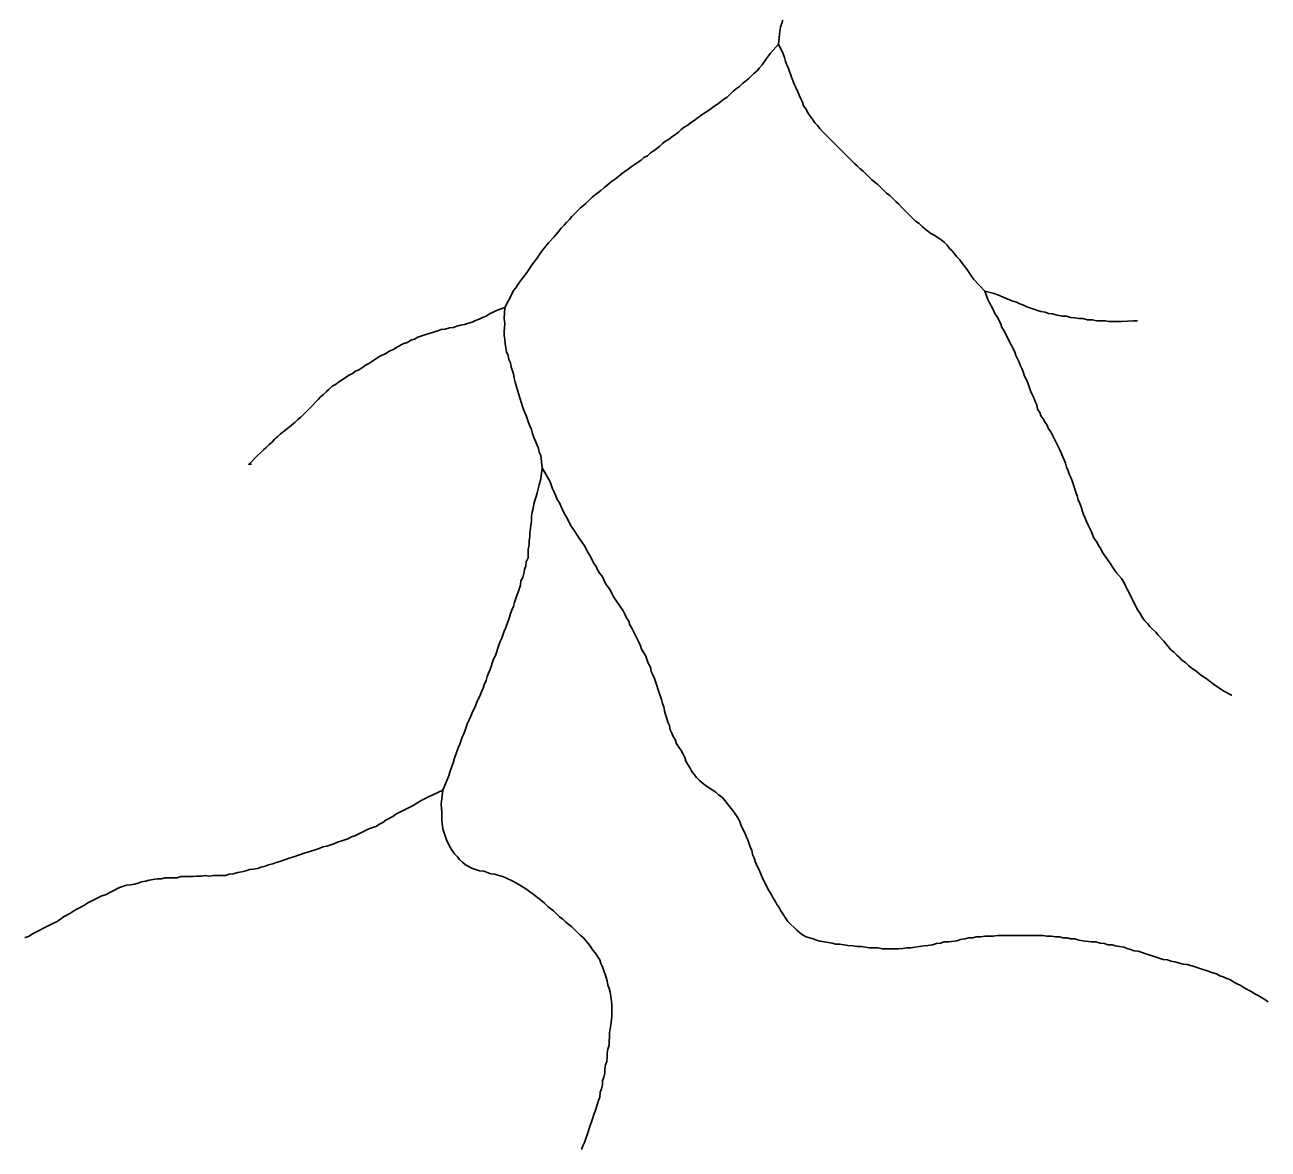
# Model space of a CAD drawing. Extents: x 652.3 to 678, y 7316.9 to 7344.9.
# Drawn here: x 658.871 to 660.568, y 7330.22 to 7331.754 of the extents above; entities that cross this region are included whole.
import ezdxf

# ---------------------------------------------------------------- set-up
doc = ezdxf.new("R2010")
doc.units = 0
doc.header["$LTSCALE"] = 0.032
doc.layers.add('7', color=7, linetype='Continuous', lineweight=25)

msp = doc.modelspace()

# ---------------------------------------------------------------- linework, layer by layer
at = {"layer": '7'}
for points in [[(659.9053, 7331.7606), (659.9021, 7331.751), (659.9013, 7331.7454), (659.8997, 7331.7279)], [(659.8997, 7331.7279), (659.8886, 7331.7152), (659.883, 7331.7081), (659.8774, 7331.6993), (659.8735, 7331.6953), (659.8703, 7331.6913), (659.8663, 7331.6882), (659.8584, 7331.6802), (659.8544, 7331.677), (659.8504, 7331.6738), (659.8464, 7331.6699), (659.8416, 7331.6667), (659.8377, 7331.6635), (659.8297, 7331.6555), (659.8249, 7331.6524), (659.8202, 7331.6492), (659.8162, 7331.646), (659.8114, 7331.6428), (659.8074, 7331.6396), (659.8027, 7331.6364), (659.7979, 7331.6333), (659.7931, 7331.6301), (659.7883, 7331.6269), (659.7844, 7331.6237), (659.7796, 7331.6205), (659.7756, 7331.6173), (659.7708, 7331.6142), (659.7668, 7331.611), (659.7629, 7331.6078), (659.7589, 7331.6046), (659.7541, 7331.6014), (659.7501, 7331.5982), (659.7454, 7331.5951), (659.7414, 7331.5919), (659.7374, 7331.5887), (659.7334, 7331.5855), (659.7295, 7331.5823), (659.7247, 7331.5792), (659.7207, 7331.5752), (659.7159, 7331.5728), (659.7119, 7331.5696), (659.7072, 7331.5664), (659.7024, 7331.5632), (659.6984, 7331.5601), (659.6944, 7331.5569), (659.6897, 7331.5537), (659.6849, 7331.5505), (659.6809, 7331.5473), (659.6769, 7331.5441), (659.673, 7331.541), (659.669, 7331.5378), (659.665, 7331.5346), (659.661, 7331.5314), (659.657, 7331.5282), (659.6531, 7331.525), (659.6491, 7331.5219), (659.6451, 7331.5187), (659.6411, 7331.5147), (659.6372, 7331.5107), (659.6332, 7331.5075), (659.6292, 7331.5044), (659.6173, 7331.4924), (659.6141, 7331.4884), (659.6101, 7331.4845), (659.6069, 7331.4805), (659.6029, 7331.4765), (659.5998, 7331.4725), (659.5934, 7331.4646), (659.5854, 7331.4566), (659.5759, 7331.4447), (659.5695, 7331.4351), (659.5632, 7331.4272), (659.5568, 7331.4176), (659.5536, 7331.4129), (659.5504, 7331.4089), (659.5472, 7331.4049), (659.5441, 7331.4001), (659.5409, 7331.3953), (659.5377, 7331.3914), (659.5353, 7331.3866), (659.5258, 7331.3683)], [(659.8997, 7331.7279), (659.9061, 7331.7144), (659.9077, 7331.7096), (659.9093, 7331.7041), (659.9109, 7331.6993), (659.9133, 7331.6945), (659.9172, 7331.6826), (659.9212, 7331.6722), (659.9236, 7331.6675), (659.926, 7331.6627), (659.9276, 7331.6579), (659.93, 7331.6531), (659.9324, 7331.6484), (659.9339, 7331.6436), (659.9371, 7331.6388), (659.9395, 7331.6341), (659.9427, 7331.6293), (659.9459, 7331.6253), (659.9491, 7331.6205), (659.953, 7331.6165), (659.9562, 7331.6126), (659.9594, 7331.6086), (659.9833, 7331.5847), (659.9873, 7331.5807), (660.0032, 7331.5648), (660.0071, 7331.5616), (660.0111, 7331.5577), (660.0151, 7331.5545), (660.0231, 7331.5465), (660.027, 7331.5425), (660.031, 7331.5394), (660.035, 7331.5362), (660.0469, 7331.5242), (660.0517, 7331.5211), (660.0557, 7331.5171), (660.0597, 7331.5131), (660.0636, 7331.5099), (660.0668, 7331.5059), (660.0708, 7331.502), (660.0748, 7331.498), (660.0867, 7331.4861), (660.0915, 7331.4829), (660.0955, 7331.4789), (660.0994, 7331.4757), (660.1034, 7331.4725), (660.1074, 7331.4693), (660.1122, 7331.467), (660.117, 7331.4638), (660.1217, 7331.4606), (660.1257, 7331.4574), (660.1297, 7331.4534), (660.1329, 7331.4487), (660.1368, 7331.4455), (660.1432, 7331.4375), (660.1472, 7331.4335), (660.1504, 7331.4288), (660.1567, 7331.4208), (660.1631, 7331.4113), (660.1663, 7331.4065), (660.1814, 7331.3906)], [(660.1814, 7331.3906), (660.1941, 7331.3874), (660.1989, 7331.3858), (660.2061, 7331.3826), (660.2148, 7331.3786), (660.2196, 7331.377), (660.2244, 7331.3755), (660.2291, 7331.3731), (660.2339, 7331.3715), (660.2387, 7331.3691), (660.2482, 7331.3659), (660.253, 7331.3643), (660.2578, 7331.3627), (660.2634, 7331.3619), (660.2681, 7331.3603), (660.2737, 7331.3595), (660.2801, 7331.3579), (660.2872, 7331.3564), (660.2928, 7331.3564), (660.2984, 7331.3548), (660.3039, 7331.354), (660.3095, 7331.3532), (660.3151, 7331.3532), (660.3214, 7331.3516), (660.3278, 7331.3516), (660.3342, 7331.35), (660.3453, 7331.35), (660.3509, 7331.3492), (660.3676, 7331.3492), (660.3843, 7331.35), (660.3891, 7331.3502), (660.3895, 7331.3502)], [(660.1814, 7331.3906), (660.1854, 7331.3794), (660.1878, 7331.3747), (660.1917, 7331.3675), (660.1949, 7331.3603), (660.1981, 7331.3556)], [(659.5258, 7331.3683), (659.5146, 7331.3643), (659.5098, 7331.3619), (659.5051, 7331.3595), (659.5003, 7331.3564), (659.4955, 7331.3548), (659.4907, 7331.3524), (659.486, 7331.3508), (659.4812, 7331.3484), (659.4764, 7331.3468), (659.4709, 7331.3452), (659.4653, 7331.3444), (659.4605, 7331.3428), (659.4557, 7331.3412), (659.4502, 7331.3404), (659.4446, 7331.3389), (659.439, 7331.3381), (659.4343, 7331.3365), (659.4239, 7331.3333), (659.4167, 7331.3309), (659.4072, 7331.3277), (659.4024, 7331.3253), (659.3976, 7331.3237), (659.3929, 7331.3206), (659.3881, 7331.319), (659.3786, 7331.3142), (659.3738, 7331.311), (659.369, 7331.3094), (659.3642, 7331.3062), (659.3547, 7331.3015), (659.3499, 7331.2983), (659.3451, 7331.2951), (659.3404, 7331.2919), (659.3356, 7331.2895), (659.3316, 7331.2863), (659.3268, 7331.2832), (659.3221, 7331.2816), (659.3181, 7331.2784), (659.3133, 7331.276), (659.3085, 7331.2728), (659.3038, 7331.2696), (659.299, 7331.2664), (659.295, 7331.2633), (659.2902, 7331.2609), (659.2863, 7331.2569), (659.2823, 7331.2537), (659.2783, 7331.2497), (659.2743, 7331.2466), (659.2711, 7331.2426), (659.2672, 7331.2386), (659.2632, 7331.2346), (659.2473, 7331.2187), (659.2433, 7331.2155), (659.2393, 7331.2115), (659.2353, 7331.2084), (659.2313, 7331.2052), (659.2274, 7331.202), (659.2234, 7331.1988), (659.2194, 7331.1956), (659.2154, 7331.1917), (659.2115, 7331.1885), (659.2083, 7331.1845), (659.2043, 7331.1813), (659.2003, 7331.1773), (659.1963, 7331.1741), (659.1844, 7331.1622), (659.1804, 7331.1582), (659.1764, 7331.1543), (659.18, 7331.1543)], [(659.5258, 7331.3683), (659.525, 7331.3532), (659.5258, 7331.346), (659.525, 7331.3357), (659.525, 7331.3301), (659.5258, 7331.3245), (659.5266, 7331.319), (659.5273, 7331.3134), (659.5281, 7331.3078), (659.5305, 7331.303), (659.5313, 7331.2975), (659.5337, 7331.2927), (659.5345, 7331.2871), (659.5377, 7331.2776), (659.5385, 7331.272), (659.5401, 7331.2664), (659.5433, 7331.2553), (659.5449, 7331.2497), (659.5464, 7331.245), (659.5512, 7331.2306), (659.5528, 7331.2259), (659.5552, 7331.2211), (659.5584, 7331.2115), (659.56, 7331.2068), (659.5624, 7331.202), (659.5639, 7331.1964), (659.5655, 7331.1909), (659.5679, 7331.1861), (659.5695, 7331.1813), (659.5719, 7331.1765), (659.5727, 7331.171), (659.5751, 7331.1662), (659.5767, 7331.1495)], [(660.1981, 7331.3556), (660.2029, 7331.346), (660.2045, 7331.3412), (660.2077, 7331.3365), (660.21, 7331.3317), (660.2172, 7331.3174), (660.2196, 7331.3126), (660.222, 7331.3078), (660.2236, 7331.303), (660.226, 7331.2983), (660.2283, 7331.2935), (660.2299, 7331.2887), (660.2323, 7331.284), (660.2339, 7331.2792), (660.2355, 7331.2744), (660.2387, 7331.2688), (660.2403, 7331.2641), (660.2435, 7331.2545), (660.2459, 7331.2497), (660.2482, 7331.245), (660.2498, 7331.2402), (660.2522, 7331.2354), (660.253, 7331.2298), (660.2562, 7331.2251), (660.2578, 7331.2203), (660.261, 7331.2163), (660.2634, 7331.2115), (660.2665, 7331.2076), (660.2681, 7331.2028), (660.2713, 7331.1988), (660.2737, 7331.194), (660.2809, 7331.1797), (660.2832, 7331.1749), (660.2856, 7331.1702), (660.2872, 7331.1654), (660.2896, 7331.1606), (660.2912, 7331.1558), (660.2928, 7331.1503), (660.2952, 7331.1455), (660.2968, 7331.1399), (660.2992, 7331.1352), (660.3008, 7331.1304), (660.3055, 7331.1161), (660.3071, 7331.1113), (660.3087, 7331.1057), (660.3111, 7331.1009), (660.3127, 7331.0962), (660.3143, 7331.0914), (660.3159, 7331.0858), (660.3183, 7331.081), (660.3199, 7331.0763), (660.3222, 7331.0715), (660.3246, 7331.0667), (660.327, 7331.062), (660.3286, 7331.0572), (660.331, 7331.0524), (660.3342, 7331.0484), (660.3366, 7331.0437), (660.3397, 7331.0389), (660.3421, 7331.0341), (660.3485, 7331.0246), (660.3517, 7331.0198), (660.3549, 7331.015), (660.358, 7331.011), (660.3612, 7331.0063), (660.3676, 7330.9983), (660.3708, 7330.9935), (660.3732, 7330.9887), (660.3755, 7330.984), (660.3827, 7330.9697), (660.3851, 7330.9649), (660.3899, 7330.9553), (660.3931, 7330.9506), (660.3962, 7330.9458), (660.3994, 7330.941), (660.4034, 7330.937), (660.4066, 7330.9331), (660.4106, 7330.9291), (660.4145, 7330.9251), (660.4177, 7330.9211), (660.4257, 7330.9132), (660.4352, 7330.9012), (660.4392, 7330.898), (660.4432, 7330.8941), (660.4472, 7330.8909), (660.4503, 7330.8869), (660.4551, 7330.8837), (660.4591, 7330.8797), (660.4631, 7330.8766), (660.4678, 7330.8734), (660.4718, 7330.8702), (660.4758, 7330.867), (660.4806, 7330.8638), (660.4854, 7330.8606), (660.4893, 7330.8575), (660.4933, 7330.8543), (660.4981, 7330.8511), (660.5029, 7330.8479), (660.5076, 7330.8447), (660.518, 7330.8392), (660.5183, 7330.839)], [(659.5767, 7331.1495), (659.5751, 7331.1344), (659.5727, 7331.1264), (659.5703, 7331.1153), (659.5687, 7331.1105), (659.5671, 7331.1049), (659.5655, 7331.1001), (659.5647, 7331.0938), (659.5632, 7331.089), (659.5624, 7331.0834), (659.5624, 7331.0779), (659.5608, 7331.0667), (659.56, 7331.0612), (659.56, 7331.0556), (659.5592, 7331.05), (659.5592, 7331.0444), (659.5576, 7331.0381), (659.5576, 7331.0269), (659.5552, 7331.0214), (659.5544, 7331.0158), (659.5528, 7331.011), (659.552, 7331.0055), (659.5504, 7330.9999), (659.548, 7330.9951), (659.5472, 7330.9895), (659.5441, 7330.98), (659.5425, 7330.9752), (659.5393, 7330.9657), (659.5377, 7330.9601), (659.5353, 7330.9553), (659.5337, 7330.9506), (659.5321, 7330.9458), (659.5273, 7330.9315), (659.525, 7330.9267), (659.5218, 7330.9171), (659.5194, 7330.9124), (659.5178, 7330.9076), (659.513, 7330.8933), (659.5106, 7330.8885), (659.5059, 7330.8742), (659.5035, 7330.8694), (659.5019, 7330.8646), (659.5003, 7330.8591), (659.4979, 7330.8535), (659.4963, 7330.8487), (659.4939, 7330.8439), (659.4923, 7330.8392), (659.4876, 7330.8296), (659.486, 7330.8248), (659.4812, 7330.8153), (659.4796, 7330.8105), (659.4772, 7330.8057), (659.4748, 7330.801), (659.4716, 7330.7914), (659.4701, 7330.7866), (659.4677, 7330.7819), (659.4645, 7330.7723), (659.4621, 7330.7675), (659.4573, 7330.7532), (659.4557, 7330.7485), (659.451, 7330.7341), (659.4494, 7330.7294), (659.4414, 7330.7095)], [(659.8918, 7330.5631), (659.8894, 7330.5678), (659.8862, 7330.5726), (659.879, 7330.5869), (659.8767, 7330.5917), (659.8751, 7330.5965), (659.8727, 7330.602), (659.8695, 7330.6076), (659.8679, 7330.6124), (659.8663, 7330.6172), (659.8639, 7330.6219), (659.8631, 7330.6275), (659.8607, 7330.6323), (659.8576, 7330.6418), (659.8552, 7330.6466), (659.8536, 7330.6514), (659.8488, 7330.6609), (659.8472, 7330.6657), (659.8448, 7330.6705), (659.8385, 7330.68), (659.8225, 7330.6999), (659.8178, 7330.7031), (659.8138, 7330.7071), (659.809, 7330.7103), (659.8042, 7330.7134), (659.7995, 7330.7166), (659.7955, 7330.7198), (659.7915, 7330.723), (659.7875, 7330.727), (659.7812, 7330.7349), (659.7788, 7330.7397), (659.7756, 7330.7445), (659.7732, 7330.7492), (659.7716, 7330.754), (659.7692, 7330.7588), (659.7668, 7330.7636), (659.7605, 7330.7731), (659.7589, 7330.7779), (659.7557, 7330.7827), (659.7541, 7330.7874), (659.7517, 7330.7922), (659.7509, 7330.7978), (659.7485, 7330.8026), (659.747, 7330.8073), (659.7454, 7330.8129), (659.7438, 7330.8177), (659.743, 7330.8232), (659.7414, 7330.828), (659.7398, 7330.8336), (659.735, 7330.8479), (659.7334, 7330.8527), (659.7302, 7330.8622), (659.7279, 7330.867), (659.7255, 7330.8718), (659.7247, 7330.8774), (659.7215, 7330.8829), (659.7183, 7330.8925), (659.7159, 7330.8972), (659.7127, 7330.902), (659.7112, 7330.9068), (659.7088, 7330.9116), (659.7064, 7330.9163), (659.6992, 7330.9307), (659.6968, 7330.9354), (659.6952, 7330.9402), (659.6921, 7330.945), (659.6897, 7330.9498), (659.6873, 7330.9545), (659.6777, 7330.9689), (659.6745, 7330.9736), (659.6698, 7330.9832), (659.6666, 7330.9872), (659.6634, 7330.9919), (659.661, 7330.9967), (659.6586, 7331.0015), (659.6555, 7331.0055), (659.6523, 7331.0102), (659.6507, 7331.015), (659.6475, 7331.019), (659.6427, 7331.0285), (659.6395, 7331.0333), (659.6348, 7331.0429), (659.6316, 7331.0476), (659.6284, 7331.0524), (659.6189, 7331.0667), (659.6157, 7331.0715), (659.6109, 7331.081), (659.6077, 7331.0858), (659.6037, 7331.0946), (659.6005, 7331.1017), (659.5974, 7331.1065), (659.5958, 7331.1113), (659.5934, 7331.1161), (659.591, 7331.1208), (659.5878, 7331.1304), (659.5767, 7331.1495)], [(658.8707, 7330.5086), (658.8711, 7330.5087), (658.8741, 7330.5097), (658.8765, 7330.5105), (658.8812, 7330.5137), (658.9051, 7330.5257), (658.9099, 7330.528), (658.9147, 7330.5304), (658.9194, 7330.5336), (658.9234, 7330.5368), (658.933, 7330.5416), (658.9377, 7330.5448), (658.9425, 7330.5479), (658.9521, 7330.5527), (658.9568, 7330.5559), (658.9759, 7330.5654), (658.9807, 7330.567), (658.9998, 7330.5766), (659.0094, 7330.5798), (659.0149, 7330.5806), (659.0205, 7330.5814), (659.0253, 7330.5829), (659.03, 7330.5845), (659.0356, 7330.5853), (659.0404, 7330.5869), (659.046, 7330.5877), (659.0515, 7330.5885), (659.0571, 7330.5885), (659.0619, 7330.5901), (659.0786, 7330.5901), (659.0834, 7330.5917), (659.1001, 7330.5917), (659.1056, 7330.5925), (659.1112, 7330.5925), (659.1168, 7330.5933), (659.1223, 7330.5925), (659.1279, 7330.5933), (659.1446, 7330.5933), (659.1494, 7330.5949), (659.155, 7330.5957), (659.1613, 7330.5973), (659.1669, 7330.5981), (659.1725, 7330.5997), (659.1772, 7330.6012), (659.1828, 7330.602), (659.1884, 7330.6028), (659.1932, 7330.6044), (659.1987, 7330.606), (659.2035, 7330.6076), (659.2091, 7330.6092), (659.2138, 7330.6108), (659.2186, 7330.6124), (659.2329, 7330.6172), (659.2377, 7330.6188), (659.252, 7330.6235), (659.2568, 7330.6251), (659.2624, 7330.6267), (659.2672, 7330.6283), (659.2727, 7330.6299), (659.2775, 7330.6323), (659.2831, 7330.6331), (659.2926, 7330.6363), (659.2974, 7330.6386), (659.3022, 7330.6402), (659.3117, 7330.6434), (659.3165, 7330.6458), (659.3213, 7330.6474), (659.3404, 7330.6569), (659.3499, 7330.6601), (659.3547, 7330.6633), (659.3595, 7330.6657), (659.3634, 7330.6689), (659.373, 7330.6737), (659.377, 7330.6768), (659.4008, 7330.6888), (659.4056, 7330.692), (659.4128, 7330.6959), (659.4207, 7330.6999), (659.4414, 7330.7095)], [(659.4414, 7330.7095), (659.4398, 7330.6983), (659.439, 7330.6904), (659.4398, 7330.6792), (659.4398, 7330.6681), (659.4414, 7330.6569), (659.4446, 7330.6474), (659.4462, 7330.6418), (659.451, 7330.6323), (659.4541, 7330.6275), (659.4573, 7330.6227), (659.4613, 7330.6188), (659.4645, 7330.6148), (659.4685, 7330.6108), (659.4724, 7330.6076), (659.482, 7330.6028)], [(659.482, 7330.6028), (659.4915, 7330.5997), (659.4971, 7330.5989), (659.5067, 7330.5957), (659.5122, 7330.5949), (659.5178, 7330.5933), (659.5226, 7330.5917), (659.5273, 7330.5901), (659.5369, 7330.5853), (659.5417, 7330.5829), (659.5464, 7330.5798), (659.5512, 7330.5774), (659.556, 7330.5742), (659.56, 7330.571), (659.5647, 7330.5678), (659.5687, 7330.5646), (659.5727, 7330.5615), (659.5767, 7330.5583), (659.5807, 7330.5551), (659.5846, 7330.5511), (659.5886, 7330.5479), (659.5926, 7330.5448), (659.5966, 7330.5408), (659.6005, 7330.5368), (659.6053, 7330.5336), (659.6093, 7330.5296), (659.6133, 7330.5265), (659.6173, 7330.5233), (659.6212, 7330.5193), (659.6252, 7330.5153), (659.6292, 7330.5113), (659.6332, 7330.5082), (659.6395, 7330.5002), (659.6427, 7330.4962), (659.6459, 7330.4914), (659.6491, 7330.4875), (659.6555, 7330.4779), (659.657, 7330.4731), (659.6594, 7330.4684), (659.6642, 7330.454), (659.6658, 7330.4493), (659.6666, 7330.4437), (659.6682, 7330.4389), (659.6698, 7330.4342), (659.6706, 7330.4286), (659.6722, 7330.4174), (659.6722, 7330.4007), (659.6706, 7330.3896), (659.6698, 7330.384), (659.669, 7330.3785), (659.669, 7330.3729), (659.6682, 7330.3673), (659.6682, 7330.3617), (659.6666, 7330.3562), (659.6658, 7330.3506), (659.6658, 7330.345), (659.665, 7330.3395), (659.6634, 7330.3347), (659.6626, 7330.3291), (659.6626, 7330.3236), (659.661, 7330.318), (659.6594, 7330.3132), (659.6594, 7330.3076), (659.6578, 7330.3021), (659.6562, 7330.2973), (659.6555, 7330.2909), (659.6539, 7330.2862), (659.6523, 7330.2814), (659.6491, 7330.2718), (659.6475, 7330.2671), (659.6459, 7330.2623), (659.6411, 7330.248), (659.6395, 7330.2432), (659.6348, 7330.2289), (659.6324, 7330.2241), (659.6308, 7330.2193)], [(660.568, 7330.4208), (660.5633, 7330.4238), (660.5546, 7330.4294), (660.5498, 7330.4318), (660.545, 7330.435), (660.5355, 7330.4397), (660.5307, 7330.4429), (660.5259, 7330.4453), (660.5212, 7330.4477), (660.5164, 7330.4509), (660.5116, 7330.4525), (660.5068, 7330.4548), (660.5021, 7330.4564), (660.4973, 7330.4588), (660.4925, 7330.4604), (660.4877, 7330.462), (660.4734, 7330.4668), (660.4686, 7330.4684), (660.4575, 7330.4716), (660.4519, 7330.4723), (660.4408, 7330.4755), (660.4352, 7330.4763), (660.4305, 7330.4779), (660.4249, 7330.4787), (660.4153, 7330.4819), (660.4098, 7330.4835), (660.405, 7330.4851), (660.3907, 7330.4899), (660.3851, 7330.4906), (660.3803, 7330.4922), (660.3755, 7330.4938), (660.3708, 7330.4954), (660.3652, 7330.4962), (660.3596, 7330.497), (660.3549, 7330.4986), (660.3493, 7330.4986), (660.3445, 7330.5002), (660.3389, 7330.501), (660.3326, 7330.5026), (660.3262, 7330.5026), (660.3151, 7330.5042), (660.3095, 7330.505), (660.3039, 7330.5066), (660.2984, 7330.5066), (660.2936, 7330.5082), (660.288, 7330.5082), (660.2832, 7330.5097), (660.2777, 7330.5097), (660.2721, 7330.5105), (660.2657, 7330.5105), (660.2602, 7330.5113), (660.1989, 7330.5113), (660.1925, 7330.5105), (660.1814, 7330.5105), (660.1758, 7330.5097), (660.1695, 7330.5097), (660.1647, 7330.5082), (660.1591, 7330.5082), (660.1543, 7330.5066), (660.148, 7330.5058), (660.1432, 7330.5042), (660.1321, 7330.5026), (660.1257, 7330.5026), (660.1209, 7330.501), (660.1154, 7330.5002), (660.1098, 7330.4986), (660.1034, 7330.4978), (660.0979, 7330.497), (660.0915, 7330.4962), (660.0859, 7330.4954), (660.0803, 7330.4946), (660.0748, 7330.4946), (660.0692, 7330.4938), (660.0636, 7330.493), (660.0414, 7330.493), (660.035, 7330.4946), (660.0239, 7330.4946), (660.0183, 7330.4954), (660.0127, 7330.4962), (660.0071, 7330.4962), (660.0016, 7330.497), (659.9944, 7330.4978), (659.9888, 7330.4986), (659.9833, 7330.4994), (659.9777, 7330.4994), (659.9729, 7330.501), (659.9674, 7330.5018), (659.9618, 7330.5026), (659.9562, 7330.5034), (659.9514, 7330.505), (659.9467, 7330.5066), (659.9371, 7330.5097), (659.9324, 7330.5121), (659.9284, 7330.5153), (659.9244, 7330.5185), (659.9125, 7330.5304), (659.9029, 7330.5448), (659.9005, 7330.5495), (659.8973, 7330.5535), (659.895, 7330.5583), (659.8918, 7330.5631)]]:
    msp.add_lwpolyline(points, dxfattribs=at)

doc.saveas('drawing.dxf')
